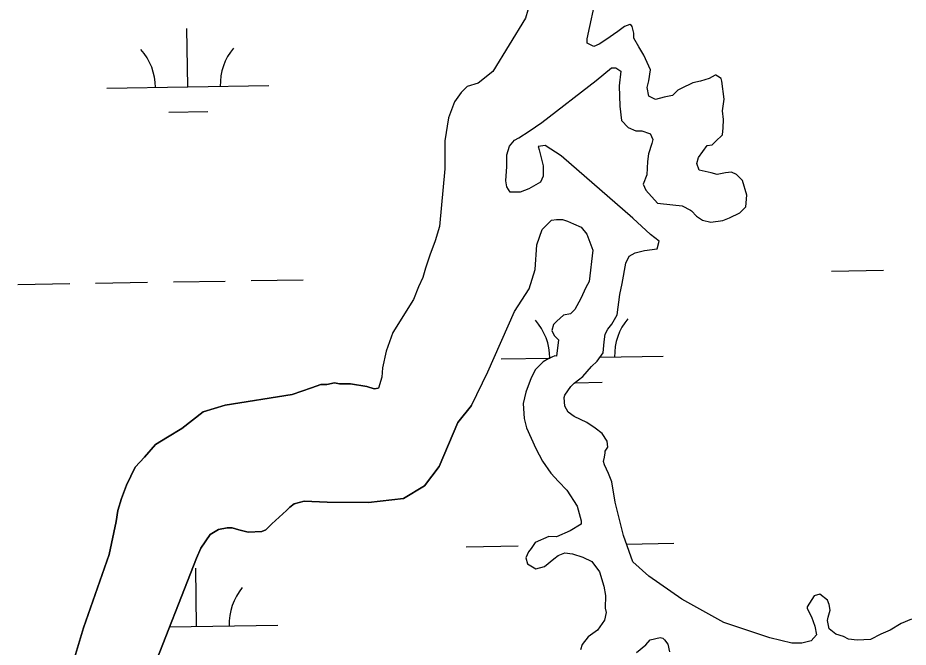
# Model space of a CAD drawing. Extents: x 3855477 to 3893699, y 299188 to 325115.
# Drawn here: x 3864122 to 3864671, y 320578 to 320966 of the extents above; entities that cross this region are included whole.
import ezdxf

# ---------------------------------------------------------------- set-up
doc = ezdxf.new("R2010")
doc.units = 0
doc.layers.add('V-TOPO-SHOR', color=7, linetype='Continuous')
doc.layers.add('V-WETL-SWMP', color=7, linetype='Continuous')

msp = doc.modelspace()

# ---------------------------------------------------------------- linework, layer by layer
at = {"layer": 'V-TOPO-SHOR'}
for points in [[(3864440.93, 321058.83), (3864442.31, 321024.28), (3864440.53, 320986.09), (3864434.67, 320966.23), (3864414.61, 320933.37), (3864405.67, 320926.09), (3864398.86, 320924.04), (3864395.17, 320920.39), (3864390.96, 320914.66), (3864387.24, 320904.74), (3864385.07, 320890.62), (3864384.98, 320873.35), (3864381.64, 320837.78), (3864378.98, 320828.9), (3864375.79, 320820.02), (3864373.13, 320812.18), (3864371.53, 320806.43), (3864368.88, 320800.69), (3864365.7, 320792.86), (3864353.03, 320772.52), (3864348.78, 320761.03), (3864346.63, 320750.57), (3864346.08, 320744.82), (3864344.13, 320738.13)], [(3864490.5, 320935.58), (3864493.63, 320933.47), (3864492.53, 320924.58), (3864492.99, 320912.01), (3864493.99, 320903.11), (3864498.15, 320898.9), (3864502.85, 320896.78), (3864506.52, 320896.77), (3864511.21, 320895.17), (3864511.74, 320895.16), (3864513.29, 320891.49), (3864512.75, 320888.88), (3864510.62, 320882.61), (3864510.07, 320877.91), (3864509.51, 320869.54), (3864507.38, 320863.79), (3864508.93, 320860.12), (3864516.22, 320852.23), (3864525.63, 320851.13), (3864531.38, 320850.58), (3864536.6, 320847.93), (3864537.12, 320847.41), (3864540.25, 320844.25), (3864543.9, 320841.61), (3864549.12, 320840.54), (3864556.46, 320841.55), (3864560.65, 320843.09), (3864566.95, 320846.2), (3864570.63, 320849.84), (3864571.19, 320857.17), (3864568.62, 320866.08), (3864566.54, 320868.18), (3864564.98, 320869.76), (3864561.85, 320871.35), (3864558.18, 320870.84), (3864552.94, 320869.83), (3864549.29, 320870.89), (3864541.97, 320872.5), (3864540.42, 320876.69), (3864541.49, 320880.35), (3864546.76, 320887.65), (3864549.9, 320888.16), (3864552.01, 320890.24), (3864556.22, 320894.4), (3864556.76, 320898.59), (3864556.79, 320903.82), (3864556.3, 320909.06), (3864557.38, 320916.38), (3864555.87, 320927.37), (3864555.36, 320928.95), (3864553.27, 320930.53), (3864552.23, 320931.06), (3864551.7, 320931.06), (3864548.03, 320928.99), (3864542.79, 320927.45), (3864538.07, 320926.42), (3864530.73, 320922.8), (3864528.63, 320921.77), (3864525.47, 320918.64), (3864520.23, 320917.62), (3864514.99, 320916.08), (3864510.82, 320918.2), (3864509.8, 320923.44), (3864510.87, 320927.62), (3864511.95, 320934.41), (3864507.81, 320943.33), (3864504.7, 320948.58), (3864501.59, 320953.83), (3864501.61, 320956.97), (3864500.58, 320961.17), (3864500.06, 320961.69), (3864499.02, 320962.22), (3864495.87, 320961.19), (3864491.67, 320958.07), (3864484.31, 320952.88), (3864480.11, 320950.29), (3864476.96, 320948.73), (3864472.79, 320950.85), (3864472.8, 320953.47), (3864478.71, 320981.17)], [(3864488.08, 320680.36), (3864486.01, 320685.6), (3864483.43, 320690.85), (3864482.92, 320692.94), (3864483.45, 320695.55), (3864483.99, 320698.16), (3864484, 320699.21), (3864485.58, 320701.82), (3864485.07, 320705.48), (3864481.96, 320710.21), (3864477.8, 320713.37), (3864472.59, 320717.05), (3864464.76, 320720.76), (3864461.11, 320723.39), (3864459.04, 320727.07), (3864458.55, 320732.3), (3864459.08, 320733.86), (3864462.77, 320739.08), (3864464.87, 320741.16), (3864470.12, 320745.31), (3864475.39, 320751.56), (3864479.06, 320754.68), (3864482.75, 320759.89), (3864483.31, 320766.68), (3864483.86, 320771.39), (3864485.45, 320774.52), (3864488.08, 320777.64), (3864491.25, 320783.38), (3864492.89, 320795.92), (3864494.49, 320802.71), (3864496.65, 320815.25), (3864498.76, 320819.42), (3864502.44, 320821.5), (3864508.2, 320823.04), (3864516.05, 320824.04), (3864517.12, 320828.74), (3864511.91, 320832.95), (3864500.98, 320842.95), (3864456.73, 320881.37), (3864446.83, 320887.7), (3864442.64, 320887.19), (3864443.16, 320885.1), (3864445.72, 320875.15), (3864445.68, 320868.87), (3864444.09, 320865.22), (3864436.75, 320861.08), (3864431.51, 320859.01), (3864425.23, 320859.05), (3864423.16, 320862.2), (3864422.66, 320865.86), (3864423.23, 320874.75), (3864423.27, 320882.07), (3864424.86, 320887.29), (3864428.02, 320890.93), (3864430.65, 320892.49), (3864436.94, 320896.64), (3864444.82, 320901.83), (3864478.43, 320927.8), (3864487.88, 320935.59), (3864490.5, 320935.58)], [(3864401.51, 320727.38), (3864411.56, 320748.24), (3864427.97, 320785.29), (3864436.94, 320799.36), (3864440.67, 320811.37), (3864441.79, 320826.53), (3864444.98, 320835.93), (3864450.77, 320841.65), (3864453.91, 320842.16), (3864457.57, 320842.14), (3864460.7, 320841.07), (3864464.35, 320839.48), (3864469.05, 320837.37), (3864472.69, 320833.16), (3864476.29, 320823.21), (3864474.1, 320803.87), (3864471.99, 320800.22), (3864468.81, 320793.43), (3864465.12, 320786.66), (3864462.48, 320784.05), (3864458.3, 320783.03), (3864454.09, 320779.39), (3864451.99, 320777.31), (3864450.92, 320773.66), (3864452.48, 320770.51), (3864455.08, 320767.88), (3864453.98, 320757.95), (3864452.93, 320757.96), (3864449.26, 320756.41), (3864445.59, 320754.34), (3864440.86, 320749.65), (3864438.21, 320744.44), (3864435.03, 320735.56), (3864433.42, 320728.77), (3864433.9, 320719.36), (3864435.43, 320713.6), (3864441.12, 320701.01), (3864445.26, 320693.14), (3864450.45, 320685.79), (3864455.13, 320680.54), (3864460.33, 320675.28), (3864466.55, 320665.31), (3864469.12, 320656.41), (3864469.11, 320654.31), (3864462.29, 320650.16), (3864453.9, 320646.55), (3864449.19, 320646.58), (3864440.81, 320642.96), (3864438.17, 320639.31), (3864436.59, 320637.23), (3864435, 320633.58), (3864436.03, 320629.91), (3864441.24, 320626.74), (3864446.48, 320628.28), (3864452.26, 320632.96), (3864454.88, 320635.04), (3864459.08, 320636.59), (3864463.78, 320636.04), (3864470.04, 320633.91), (3864475.78, 320631.26), (3864480.46, 320624.96), (3864483.02, 320616.06), (3864484.04, 320610.3), (3864484, 320602.46), (3864484.5, 320599.84), (3864483.43, 320595.14), (3864479.21, 320588.88), (3864473.44, 320584.73), (3864469.75, 320580.04), (3864468.69, 320576.91)], [(3864154.15, 320563.69), (3864162.12, 320590.28), (3864178.04, 320635.63), (3864182.33, 320655.97), (3864183.4, 320662.75), (3864185.53, 320670.05), (3864188.71, 320678.39), (3864193.99, 320689.33), (3864199.77, 320695.57), (3864206.6, 320703.36), (3864213.94, 320708.02), (3864222.84, 320713.2), (3864235.95, 320723.57), (3864249.55, 320727.67), (3864290.84, 320734.24), (3864302.87, 320738.35), (3864308.63, 320740.41), (3864312.29, 320740.39), (3864316.99, 320741.41), (3864320.12, 320740.87), (3864326.91, 320740.83), (3864336.82, 320739.21), (3864341.51, 320737.62), (3864344.13, 320738.13)], [(3864401.51, 320727.38), (3864393.1, 320716.98), (3864381.46, 320689.89), (3864372.52, 320677.92), (3864359.43, 320670.16), (3864338, 320667.66), (3864312.42, 320667.8), (3864298.32, 320668.4), (3864292.04, 320666.87), (3864289.42, 320664.79), (3864287.32, 320662.72), (3864278.4, 320654.41), (3864274.72, 320650.77), (3864272.11, 320649.74), (3864263.75, 320649.27), (3864258.02, 320650.86), (3864253.84, 320651.93), (3864250.71, 320651.95), (3864245.48, 320650.93), (3864240.24, 320647.83), (3864234.46, 320639.5), (3864231.81, 320633.25), (3864203.75, 320561.34)], [(3864672.77, 320595.68), (3864666.48, 320593.1), (3864659.65, 320588.95), (3864653.89, 320586.37), (3864647.6, 320583.27), (3864639.22, 320582.79), (3864634, 320583.34), (3864630.87, 320584.93), (3864626.17, 320586.52), (3864622, 320589.68), (3864620.98, 320594.92), (3864621.52, 320597.01), (3864622.59, 320601.18), (3864622.08, 320604.85), (3864621.05, 320607.47), (3864616.36, 320611.16), (3864612.7, 320610.13), (3864608.48, 320603.35), (3864608.47, 320602.3), (3864611.06, 320597.06), (3864613.12, 320591.3), (3864614.14, 320586.06), (3864610.98, 320582.42), (3864605.22, 320580.88), (3864598.94, 320580.91), (3864585.36, 320584.12), (3864557.17, 320593.69), (3864531.1, 320607.95), (3864510.78, 320622.18), (3864500.89, 320631.13), (3864495.22, 320647.37), (3864490.1, 320667.8), (3864488.08, 320680.36)], [(3864503.2, 320575.16), (3864508.98, 320579.83), (3864511.61, 320582.95), (3864517.9, 320584.49), (3864519.46, 320583.96), (3864520.5, 320582.91), (3864522.58, 320580.28), (3864523.6, 320575.57)]]:
    msp.add_lwpolyline(points, dxfattribs=at)
at = {"layer": 'V-WETL-SWMP'}
for p, q in [((3864226.54, 320923.87), (3864225.95, 320959.87)), ((3864176.55, 320923.06), (3864276.53, 320924.69)), ((3864214.79, 320908.25), (3864238.79, 320908.64)), ((3864623.51, 320810.25), (3864655.5, 320810.77)), ((3864121.67, 320802.08), (3864153.66, 320802.6)), ((3864169.66, 320802.86), (3864201.65, 320803.38)), ((3864217.65, 320803.64), (3864249.65, 320804.16)), ((3864265.65, 320804.42), (3864297.64, 320804.94)), ((3864419.77, 320756.18), (3864449.9, 320756.68)), ((3864480.84, 320757.18), (3864519.76, 320757.81)), ((3864465.3, 320741.49), (3864482.01, 320741.77)), ((3864398.24, 320640.39), (3864430.24, 320640.91)), ((3864497.1, 320642), (3864526.23, 320642.47)), ((3864231.96, 320591.24), (3864231.37, 320627.24)), ((3864215.31, 320590.97), (3864281.95, 320592.06))]:
    msp.add_line(p, q, dxfattribs=at)
for points in [[(3864440.53, 320986.09), (3864434.67, 320966.23), (3864414.61, 320933.37), (3864405.67, 320926.09), (3864398.86, 320924.04), (3864395.17, 320920.39), (3864390.96, 320914.66), (3864387.24, 320904.73), (3864385.07, 320890.62), (3864384.98, 320873.35), (3864381.64, 320837.78)], [(3864490.5, 320935.58), (3864493.63, 320933.47), (3864492.53, 320924.58), (3864492.99, 320912.01), (3864493.99, 320903.11), (3864498.15, 320898.9), (3864502.85, 320896.78), (3864506.51, 320896.77), (3864511.21, 320895.17), (3864511.74, 320895.17), (3864513.29, 320891.49), (3864512.75, 320888.88), (3864510.62, 320882.61), (3864510.08, 320877.91), (3864509.51, 320869.54), (3864507.38, 320863.79), (3864508.93, 320860.12), (3864516.22, 320852.23), (3864525.63, 320851.13), (3864531.38, 320850.58), (3864536.6, 320847.93), (3864537.12, 320847.41), (3864540.25, 320844.25), (3864543.9, 320841.61), (3864549.12, 320840.54), (3864556.46, 320841.55), (3864560.65, 320843.09), (3864566.95, 320846.2), (3864570.63, 320849.84), (3864571.19, 320857.17), (3864568.62, 320866.08), (3864566.54, 320868.18), (3864564.98, 320869.76), (3864561.85, 320871.35), (3864558.18, 320870.84), (3864552.94, 320869.83), (3864549.29, 320870.89), (3864541.97, 320872.5), (3864540.42, 320876.7), (3864541.49, 320880.35), (3864546.76, 320887.65), (3864549.9, 320888.16), (3864552.01, 320890.24), (3864556.22, 320894.4), (3864556.76, 320898.59), (3864556.79, 320903.82), (3864556.3, 320909.06), (3864557.38, 320916.38), (3864555.87, 320927.37), (3864555.36, 320928.95), (3864553.27, 320930.53), (3864552.23, 320931.06), (3864551.71, 320931.06), (3864548.03, 320928.99), (3864542.79, 320927.45), (3864538.07, 320926.42), (3864530.73, 320922.8), (3864528.63, 320921.77), (3864525.47, 320918.64), (3864520.23, 320917.62), (3864514.99, 320916.08), (3864510.82, 320918.2), (3864509.8, 320923.44), (3864510.87, 320927.62), (3864511.95, 320934.41), (3864507.81, 320943.33), (3864504.7, 320948.58), (3864501.59, 320953.83), (3864501.6, 320956.97), (3864500.58, 320961.17), (3864500.06, 320961.69), (3864499.02, 320962.22), (3864495.87, 320961.19), (3864491.67, 320958.07), (3864484.31, 320952.88), (3864480.11, 320950.29), (3864476.96, 320948.73), (3864472.79, 320950.85), (3864472.8, 320953.47), (3864478.71, 320981.17)], [(3864610.98, 320582.42), (3864605.22, 320580.88), (3864598.94, 320580.91), (3864585.36, 320584.12), (3864557.17, 320593.69), (3864531.1, 320607.95), (3864510.78, 320622.18), (3864500.89, 320631.13), (3864495.22, 320647.37), (3864490.1, 320667.8), (3864488.08, 320680.36), (3864486.01, 320685.6), (3864483.43, 320690.85), (3864482.92, 320692.94), (3864483.45, 320695.55), (3864483.99, 320698.16), (3864484, 320699.21), (3864485.58, 320701.82), (3864485.08, 320705.48), (3864481.96, 320710.21), (3864477.79, 320713.37), (3864472.58, 320717.05), (3864464.76, 320720.76), (3864461.11, 320723.39), (3864459.04, 320727.07), (3864458.55, 320732.3), (3864459.08, 320733.86), (3864462.77, 320739.08), (3864464.87, 320741.16), (3864470.12, 320745.31), (3864475.39, 320751.56), (3864479.06, 320754.68), (3864482.75, 320759.89), (3864483.31, 320766.68), (3864483.86, 320771.39), (3864485.45, 320774.52), (3864488.08, 320777.64), (3864491.25, 320783.38), (3864492.89, 320795.92), (3864494.49, 320802.71), (3864496.65, 320815.25), (3864498.76, 320819.42), (3864502.44, 320821.5), (3864508.2, 320823.03), (3864516.05, 320824.04), (3864517.12, 320828.74), (3864511.91, 320832.95), (3864500.98, 320842.95), (3864456.73, 320881.37), (3864446.83, 320887.7), (3864442.65, 320887.2), (3864443.16, 320885.1), (3864445.72, 320875.15), (3864445.68, 320868.87), (3864444.1, 320865.22), (3864436.75, 320861.08), (3864431.51, 320859.01), (3864425.23, 320859.05), (3864423.16, 320862.2), (3864422.66, 320865.86), (3864423.23, 320874.75), (3864423.27, 320882.07), (3864424.86, 320887.29), (3864428.02, 320890.93), (3864430.64, 320892.49), (3864436.94, 320896.64), (3864444.82, 320901.83), (3864478.43, 320927.8), (3864487.89, 320935.59), (3864490.5, 320935.58)], [(3864287.32, 320662.72), (3864289.42, 320664.79), (3864292.04, 320666.87), (3864298.32, 320668.4), (3864312.42, 320667.8), (3864338, 320667.66), (3864359.43, 320670.16), (3864372.52, 320677.92), (3864381.46, 320689.89), (3864393.1, 320716.98), (3864401.51, 320727.38), (3864411.56, 320748.24), (3864427.97, 320785.29), (3864436.94, 320799.36), (3864440.67, 320811.37), (3864441.79, 320826.53), (3864444.98, 320835.93), (3864450.77, 320841.65), (3864453.91, 320842.16), (3864457.57, 320842.14), (3864460.7, 320841.07), (3864464.35, 320839.48), (3864469.05, 320837.37), (3864472.69, 320833.16), (3864476.29, 320823.21), (3864474.1, 320803.87), (3864471.99, 320800.22), (3864468.81, 320793.43), (3864465.12, 320786.66), (3864462.49, 320784.05), (3864458.3, 320783.03), (3864454.09, 320779.39), (3864451.99, 320777.31), (3864450.92, 320773.66), (3864452.48, 320770.51), (3864455.08, 320767.88), (3864453.98, 320757.95), (3864452.93, 320757.96), (3864449.26, 320756.41), (3864445.59, 320754.34), (3864440.86, 320749.65), (3864438.21, 320744.44), (3864435.03, 320735.56), (3864433.42, 320728.77), (3864433.89, 320719.36), (3864435.43, 320713.6), (3864441.12, 320701.01), (3864445.26, 320693.14), (3864450.45, 320685.79), (3864455.13, 320680.54), (3864460.33, 320675.28), (3864466.55, 320665.31), (3864469.12, 320656.41), (3864469.11, 320654.31), (3864462.29, 320650.17), (3864453.9, 320646.55), (3864449.19, 320646.58), (3864440.8, 320642.96), (3864438.17, 320639.31), (3864436.59, 320637.23), (3864435, 320633.58), (3864436.03, 320629.91), (3864441.24, 320626.74), (3864446.48, 320628.28), (3864452.26, 320632.96), (3864454.88, 320635.04), (3864459.08, 320636.59), (3864463.78, 320636.04), (3864470.04, 320633.91), (3864475.78, 320631.26), (3864480.46, 320624.96), (3864483.02, 320616.06), (3864484.04, 320610.3), (3864484, 320602.46), (3864484.5, 320599.84), (3864483.43, 320595.14), (3864479.21, 320588.88), (3864473.44, 320584.73), (3864469.75, 320580.04), (3864468.69, 320576.91)], [(3864381.64, 320837.78), (3864378.98, 320828.9), (3864375.79, 320820.02), (3864373.13, 320812.18), (3864371.53, 320806.43), (3864368.88, 320800.69), (3864365.7, 320792.86), (3864353.03, 320772.52), (3864348.78, 320761.03), (3864346.63, 320750.57), (3864346.08, 320744.82), (3864344.13, 320738.13), (3864341.51, 320737.62), (3864336.82, 320739.21), (3864326.91, 320740.83), (3864320.12, 320740.87), (3864316.99, 320741.41), (3864312.29, 320740.39), (3864308.63, 320740.41), (3864302.87, 320738.35), (3864290.84, 320734.24), (3864249.55, 320727.67), (3864235.95, 320723.57), (3864222.84, 320713.2), (3864213.94, 320708.02), (3864206.6, 320703.36), (3864199.77, 320695.57), (3864193.99, 320689.33), (3864188.71, 320678.39), (3864185.53, 320670.05), (3864183.41, 320662.76), (3864182.32, 320655.97), (3864178.04, 320635.63), (3864162.13, 320590.28), (3864154.15, 320563.7)], [(3864203.75, 320561.34), (3864231.81, 320633.25), (3864234.46, 320639.5), (3864240.24, 320647.83), (3864245.48, 320650.93), (3864250.71, 320651.95), (3864253.84, 320651.93), (3864258.02, 320650.86), (3864263.75, 320649.27), (3864272.11, 320649.74), (3864274.73, 320650.77), (3864278.4, 320654.41), (3864287.32, 320662.72)], [(3864672.77, 320595.68), (3864666.48, 320593.1), (3864659.65, 320588.96), (3864653.89, 320586.37), (3864647.6, 320583.27), (3864639.22, 320582.79), (3864634, 320583.34), (3864630.87, 320584.93), (3864626.17, 320586.52), (3864622, 320589.68), (3864620.98, 320594.92), (3864621.52, 320597.01), (3864622.59, 320601.18), (3864622.08, 320604.85), (3864621.05, 320607.47), (3864616.36, 320611.16), (3864612.7, 320610.13), (3864608.48, 320603.35), (3864608.47, 320602.31), (3864611.06, 320597.06), (3864613.12, 320591.3), (3864614.14, 320586.06), (3864610.98, 320582.42)], [(3864503.2, 320575.15), (3864508.98, 320579.83), (3864511.61, 320582.95), (3864517.9, 320584.49), (3864519.46, 320583.96), (3864520.5, 320582.91), (3864522.58, 320580.28), (3864523.6, 320575.57)]]:
    msp.add_lwpolyline(points, dxfattribs=at)
for centre, start, end in [((3864171.3, 320923.45), 0.1615, 41.7052), ((3864281.77, 320925.25), 140.1615, 181.7052), ((3864524.99, 320758.37), 140.1615, 181.7052), ((3864414.52, 320756.57), 0.1615, 41.7052), ((3864287.19, 320592.62), 140.1615, 181.7052)]:
    msp.add_arc(centre, 35.25, start, end, dxfattribs=at)

doc.saveas('drawing.dxf')
